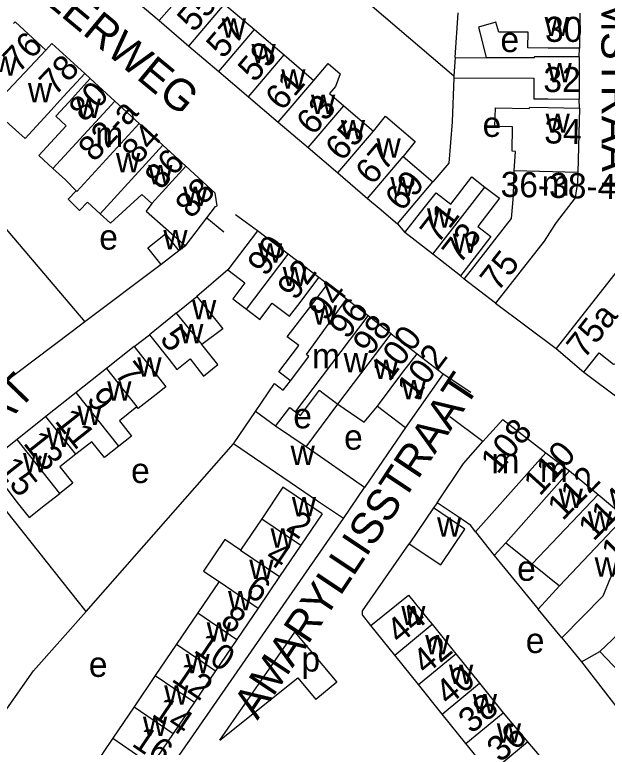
# Model space of a CAD drawing. Extents: x 161141 to 163125, y 381621 to 383200.
# Drawn here: x 162125.7 to 162220.2, y 382043.6 to 382160.3 of the extents above; entities that cross this region are included whole.
import ezdxf

# ---------------------------------------------------------------- set-up
doc = ezdxf.new("R2010")
doc.units = 0
for name, color, linetype in [('BLT_Basislijn', 7, 'Continuous'), ('BLT_Bebouwing', 7, 'Continuous'), ('BLT_Centroide', 7, 'Continuous'), ('BLT_Huisnummer', 7, 'Continuous'), ('BLT_Huisnummer_ tussenligend', 7, 'Continuous'), ('BLT_Huisnummer_reeks', 7, 'Continuous'), ('BLT_Onderverdeling_panden', 7, 'Continuous'), ('BLT_Straatnaam', 7, 'Continuous'), ('BLT_Vlakafsluiter', 7, 'Continuous')]:
    doc.layers.add(name, color=color, linetype=linetype)

msp = doc.modelspace()

# ---------------------------------------------------------------- linework, layer by layer
at = {"layer": 'BLT_Basislijn'}
for p, q in [((162215.71, 382153.55), (162215.77, 382154.96)), ((162136.91, 382150.91), (162137.8, 382150.1)), ((162195.74, 382150.24), (162195.46, 382143.23)), ((162215.76, 382145.39), (162215.69, 382146.84)), ((162156.37, 382127.94), (162159.1, 382125.71)), ((162164.43, 382125.88), (162160.96, 382128.42)), ((162186.74, 382126.99), (162187.95, 382125.57)), ((162152.97, 382123.48), (162151.91, 382122.69)), ((162149.08, 382120.48), (162136.93, 382111.35)), ((162159.71, 382119.65), (162154.78, 382115.38)), ((162175.58, 382117.36), (162174.24, 382118.43)), ((162197.39, 382118.16), (162196.8, 382118.71)), ((162136.93, 382111.35), (162134.93, 382109.85)), ((162134.93, 382109.85), (162122.34, 382100.38)), ((162144.79, 382107.43), (162147.25, 382109.3)), ((162194.02, 382103.11), (162198.45, 382100.15)), ((162216.47, 382103.34), (162222.37, 382098.93)), ((162172.18, 382091.48), (162177.24, 382098.24)), ((162200.33, 382092.29), (162195.08, 382096.23)), ((162137.15, 382065.23), (162160.64, 382091.92)), ((162193.06, 382082.55), (162192.48, 382081.72)), ((162137.15, 382065.23), (162124.52, 382081.14)), ((162177.32, 382078.81), (162178.16, 382080.03)), ((162202.18, 382074.14), (162209.16, 382065.6)), ((162170.38, 382061.96), (162177.09, 382053.99)), ((162216.09, 382057.23), (162225.91, 382044.48)), ((162158.42, 382044.72), (162170.85, 382054.65)), ((162170.85, 382054.65), (162173.73, 382051.23)), ((162177.09, 382053.99), (162173.73, 382051.23))]:
    msp.add_line(p, q, dxfattribs=at)
for points in [[(162140.24, 382178.14), (162146.59, 382182.92), (162155.26, 382185.13), (162195.76, 382150.57)], [(162195.46, 382143.23), (162194.94, 382136.62), (162192.41, 382133.65)], [(162116.32, 382127.91), (162119.82, 382131.46), (162136.93, 382111.35)], [(162188.04, 382094.55), (162181.52, 382084.97)], [(162138.63, 382023.08), (162141.87, 382026.81), (162151.97, 382042.28), (162177.32, 382078.81)], [(162182.52, 382062.99), (162181.18, 382064.69), (162181.18, 382065.33), (162188.64, 382076.01)], [(162116.49, 382038.35), (162128.77, 382055.79), (162137.15, 382065.23)], [(162158.42, 382044.72), (162170.38, 382061.96)]]:
    msp.add_lwpolyline(points, dxfattribs=at)
at = {"layer": 'BLT_Bebouwing'}
for p, q in [((162144.04, 382163.38), (162148.78, 382159.34)), ((162159.21, 382161.96), (162163.96, 382157.92)), ((162195.94, 382153.45), (162196.44, 382160.6)), ((162215.79, 382160.54), (162215.77, 382154.96)), ((162148.78, 382159.34), (162153.53, 382155.29)), ((162163.96, 382157.92), (162168.7, 382153.87)), ((162153.53, 382155.29), (162158.27, 382151.25)), ((162168.7, 382153.87), (162173.44, 382149.83)), ((162195.94, 382153.45), (162195.76, 382150.57)), ((162215.71, 382153.55), (162215.69, 382146.84)), ((162158.27, 382151.25), (162163.02, 382147.21)), ((162141.71, 382146.52), (162137.8, 382150.1)), ((162163.02, 382147.21), (162167.76, 382143.16)), ((162175.91, 382147.72), (162178.18, 382145.78)), ((162145.58, 382142.98), (162141.71, 382146.52)), ((162178.18, 382145.78), (162182.93, 382141.74)), ((162215.76, 382145.39), (162215.49, 382135.14)), ((162149.37, 382139.5), (162145.58, 382142.98)), ((162167.76, 382143.16), (162172.5, 382139.12)), ((162153.02, 382136.15), (162149.37, 382139.5)), ((162172.5, 382139.12), (162177.25, 382135.08)), ((162187.67, 382137.7), (162192.41, 382133.65)), ((162177.25, 382135.08), (162181.99, 382131.03)), ((162152.97, 382123.48), (162156.37, 382127.94)), ((162164.43, 382125.88), (162159.71, 382119.65)), ((162169.33, 382122.16), (162164.43, 382125.88)), ((162192.38, 382122.14), (162187.95, 382125.57)), ((162151.91, 382122.69), (162149.08, 382120.48)), ((162174.24, 382118.43), (162169.33, 382122.16)), ((162196.8, 382118.71), (162192.38, 382122.14)), ((162178.64, 382114.99), (162175.58, 382117.36)), ((162151.51, 382112.74), (162154.78, 382115.38)), ((162182.09, 382112.32), (162178.64, 382114.99)), ((162151.51, 382112.74), (162147.25, 382109.3)), ((162185.76, 382109.46), (162182.09, 382112.32)), ((162144.79, 382107.43), (162140.38, 382103.94)), ((162140.38, 382103.94), (162135.57, 382100.12)), ((162135.57, 382100.12), (162130.74, 382096.29)), ((162174.68, 382100.19), (162177.24, 382098.24)), ((162160.64, 382091.92), (162164.13, 382097.08)), ((162167.33, 382094.77), (162164.13, 382097.08)), ((162167.33, 382094.77), (162169.59, 382097.75)), ((162183.56, 382097.96), (162188.04, 382094.55)), ((162130.74, 382096.29), (162126.13, 382092.64)), ((162172.18, 382091.48), (162167.33, 382094.77)), ((162126.13, 382092.64), (162121.27, 382088.79)), ((162168.5, 382086.58), (162160.64, 382091.92)), ((162181.52, 382084.97), (162172.18, 382091.48)), ((162178.16, 382080.03), (162181.52, 382084.97)), ((162218.71, 382083.85), (162222.97, 382080.3)), ((162174.73, 382080.78), (162171.34, 382075.79)), ((162192.48, 382081.72), (162188.64, 382076.01)), ((162165.12, 382080.01), (162161.73, 382075.01)), ((162199.21, 382077.93), (162202.18, 382074.14)), ((162202.18, 382074.14), (162204.01, 382076.16)), ((162204.01, 382076.16), (162208.22, 382072.83)), ((162171.34, 382075.79), (162167.95, 382070.79)), ((162208.22, 382072.83), (162212.57, 382069.33)), ((162167.95, 382070.79), (162164.56, 382065.79)), ((162158.34, 382070.02), (162154.95, 382065.02)), ((162209.16, 382065.6), (162212.57, 382069.33)), ((162164.56, 382065.79), (162161.17, 382060.8)), ((162154.95, 382065.02), (162151.55, 382060.02)), ((162192.27, 382063.2), (162196.05, 382058.5)), ((162186.31, 382058.29), (162182.52, 382062.99)), ((162212.93, 382061.05), (162216.09, 382057.23)), ((162151.55, 382060.02), (162148.16, 382055.03)), ((162161.17, 382060.8), (162157.78, 382055.8)), ((162196.05, 382058.5), (162199.84, 382053.8)), ((162216.09, 382057.23), (162218.99, 382058.85)), ((162190.09, 382053.59), (162186.31, 382058.29)), ((162148.16, 382055.03), (162144.77, 382050.03)), ((162157.78, 382055.8), (162154.39, 382050.8)), ((162193.88, 382048.89), (162190.09, 382053.59)), ((162199.84, 382053.8), (162203.62, 382049.1)), ((162154.39, 382050.8), (162151, 382045.81)), ((162144.77, 382050.03), (162141.38, 382045.04)), ((162197.66, 382044.2), (162193.88, 382048.89)), ((162151, 382045.81), (162147.61, 382040.81)), ((162141.38, 382045.04), (162137.99, 382040.04)), ((162207.5, 382044.47), (162211.42, 382039.89))]:
    msp.add_line(p, q, dxfattribs=at)
for points in [[(162130.73, 382154.65), (162125.83, 382159.15), (162125.57, 382158.87)], [(162215.77, 382154.96), (162210.77, 382154.97), (162207.55, 382154.99), (162207.58, 382157.49), (162202.89, 382157.5), (162202.42, 382159.07), (162199.67, 382158.29), (162199.87, 382157.51), (162200.88, 382153.43)], [(162136.91, 382150.91), (162131.69, 382155.7), (162130.73, 382154.65)], [(162215.71, 382153.55), (162210.71, 382153.57), (162208.58, 382153.58), (162208.47, 382153.4), (162200.88, 382153.43)], [(162173.44, 382149.83), (162175.71, 382152.49), (162177.61, 382150.87), (162176.89, 382148.86), (162175.91, 382147.72)], [(162122.06, 382145.5), (162118.82, 382142.08), (162120.1, 382140.96), (162123.26, 382144.23), (162127.44, 382140.58), (162131.05, 382144.52), (162133.54, 382147.23), (162136.91, 382150.91)], [(162137.8, 382150.1), (162134.42, 382146.42), (162132.31, 382144.11), (162133.94, 382142.61), (162129.6, 382137.86), (162131.85, 382135.77)], [(162195.76, 382150.57), (162195.74, 382150.24)], [(162195.74, 382150.24), (162208.49, 382150.19), (162208.48, 382146.87), (162210.69, 382146.86), (162215.69, 382146.84)], [(162205.01, 382138.53), (162205.09, 382142.43), (162202.29, 382142.49), (162202.35, 382145.46), (162207.75, 382145.34), (162207.87, 382145.55), (162210.76, 382145.49), (162215.76, 382145.39)], [(162182.93, 382141.74), (162184.83, 382144.12), (162189.56, 382140.1), (162187.67, 382137.7)], [(162131.85, 382135.77), (162133.83, 382133.96), (162135.56, 382132.21)], [(162156.37, 382127.94), (162157.74, 382129.74), (162158.02, 382129.83), (162157.69, 382131.87), (162153.02, 382136.15)], [(162187.95, 382125.57), (162191.02, 382129.52), (162192.9, 382131.92), (162195.24, 382130.11), (162198.61, 382134.46), (162200.69, 382132.84)], [(162215.49, 382135.14), (162215.45, 382133.58), (162215.41, 382133.31)], [(162186.74, 382126.99), (162189.84, 382130.62), (162192.41, 382133.65)], [(162215.41, 382133.31), (162215.07, 382131.13), (162212.06, 382127.21), (162211.84, 382126.88)], [(162135.56, 382132.21), (162134.3, 382130.91), (162136.06, 382129.12), (162137.34, 382130.45), (162139.37, 382128.59)], [(162200.69, 382132.84), (162203.02, 382131.04), (162199.56, 382126.56), (162201.64, 382124.95), (162199.86, 382122.66), (162196.8, 382118.71)], [(162139.37, 382128.59), (162141.02, 382127.07), (162146.04, 382131.66), (162147.6, 382130.24)], [(162181.99, 382131.03), (162183.84, 382129.46), (162186.74, 382126.99)], [(162147.6, 382130.24), (162146.68, 382128.97), (162152.97, 382123.48)], [(162197.39, 382118.16), (162200.46, 382122.11), (162202.65, 382124.93), (162204.91, 382127.85), (162205.16, 382130.22)], [(162211.84, 382126.88), (162210.12, 382124.23), (162202.37, 382114.32)], [(162149.08, 382120.48), (162146.99, 382123.16), (162149.8, 382125.4), (162151.91, 382122.69)], [(162222.95, 382120.98), (162212.03, 382107.11)], [(162159.71, 382119.65), (162162.44, 382117.58), (162160.5, 382115.03), (162162.68, 382113.38)], [(162162.68, 382113.38), (162164.49, 382112.01), (162164.84, 382111.74), (162166.8, 382114.34), (162169.55, 382112.25), (162171.22, 382114.45), (162174.24, 382118.43)], [(162202.37, 382114.32), (162197.39, 382118.16)], [(162169.2, 382108.96), (162172.55, 382113.37), (162175.58, 382117.36)], [(162154.78, 382115.38), (162158.92, 382110.26), (162155.55, 382107.74)], [(162147.25, 382109.3), (162150.35, 382105.39), (162151.61, 382103.8), (162153.7, 382105.46), (162155.86, 382102.74), (162158.11, 382104.55), (162155.55, 382107.74)], [(162169.68, 382101.98), (162167.84, 382103.38), (162171.02, 382107.58), (162169.2, 382108.96)], [(162185.76, 382109.46), (162189.87, 382106.28)], [(162216.47, 382103.34), (162218.87, 382106.41), (162221.16, 382104.61), (162234.37, 382107.85)], [(162144.79, 382107.43), (162149.85, 382101.04), (162148.28, 382099.79), (162145.44, 382097.54), (162145.23, 382097.81)], [(162212.03, 382107.11), (162216.47, 382103.34)], [(162189.87, 382106.28), (162194.02, 382103.11)], [(162194.02, 382103.11), (162188.04, 382094.55)], [(162164.13, 382097.08), (162167.16, 382101.54), (162168.55, 382100.48), (162169.68, 382101.98)], [(162170.51, 382097.06), (162171.28, 382096.47), (162174.31, 382100.47), (162174.68, 382100.19)], [(162177.24, 382098.24), (162181.46, 382095.4), (162183.56, 382097.96)], [(162145.23, 382097.81), (162142.44, 382095.61), (162144.37, 382093.17), (162142.34, 382091.57)], [(162169.59, 382097.75), (162170.51, 382097.06)], [(162200.33, 382092.29), (162203.55, 382095.79), (162210.41, 382090.5)], [(162142.34, 382091.57), (162140.05, 382089.75), (162138.04, 382092.28), (162135.51, 382090.27)], [(162193.06, 382082.55), (162197.27, 382088.8), (162200.33, 382092.29)], [(162135.51, 382090.27), (162132.97, 382088.26), (162135, 382085.69), (162132.93, 382084.05)], [(162210.41, 382090.5), (162214.19, 382087.62)], [(162121.27, 382088.79), (162124.48, 382084.75), (162126.17, 382082.61), (162128.08, 382080.21), (162130.67, 382082.26), (162132.93, 382084.05)], [(162178.16, 382080.03), (162174.03, 382082.83), (162168.5, 382086.58)], [(162214.19, 382087.62), (162218.71, 382083.85)], [(162174.73, 382080.78), (162170.6, 382083.59), (162168.51, 382085.01), (162165.12, 382080.01)], [(162199.21, 382077.93), (162198.43, 382078.94), (162197.21, 382079.76), (162193.06, 382082.55)], [(162188.64, 382076.01), (162193.65, 382072.65), (162197.48, 382078.36), (162192.48, 382081.72)], [(162161.73, 382075.01), (162159.24, 382076.7), (162155.83, 382071.64), (162158.34, 382070.02)], [(162182.52, 382062.99), (162188.53, 382067.83), (162191.67, 382063.94), (162192.27, 382063.2)], [(162212.93, 382061.05), (162209.16, 382065.6)], [(162218.99, 382058.85), (162222.21, 382055.52), (162225.98, 382059.32), (162224.82, 382060.42), (162228.82, 382064.44), (162230.91, 382062.69)], [(162203.62, 382049.1), (162207.5, 382044.47)], [(162201.52, 382039.56), (162199.5, 382041.91), (162197.66, 382044.2)]]:
    msp.add_lwpolyline(points, dxfattribs=at)
at = {"layer": 'BLT_Onderverdeling_panden'}
for p, q in [((162148.78, 382159.34), (162154.47, 382166)), ((162153.53, 382155.29), (162159.21, 382161.96)), ((162158.27, 382151.25), (162163.96, 382157.92)), ((162122.06, 382145.5), (162130.73, 382154.65)), ((162163.02, 382147.21), (162168.7, 382153.87)), ((162195.94, 382153.45), (162200.88, 382153.43)), ((162167.76, 382143.16), (162173.44, 382149.83)), ((162131.85, 382135.77), (162141.71, 382146.52)), ((162172.5, 382139.12), (162178.18, 382145.78)), ((162177.25, 382135.08), (162182.93, 382141.74)), ((162139.37, 382128.59), (162149.37, 382139.5)), ((162181.99, 382131.03), (162187.67, 382137.7)), ((162147.6, 382130.24), (162153.02, 382136.15)), ((162192.38, 382122.14), (162200.69, 382132.84)), ((162162.68, 382113.38), (162169.33, 382122.16)), ((162170.51, 382097.06), (162182.09, 382112.32)), ((162177.24, 382098.24), (162185.76, 382109.46)), ((162140.38, 382103.94), (162145.23, 382097.81)), ((162142.34, 382091.57), (162135.57, 382100.12)), ((162135.51, 382090.27), (162130.74, 382096.29)), ((162132.93, 382084.05), (162126.13, 382092.64)), ((162199.21, 382077.93), (162210.41, 382090.5)), ((162204.01, 382076.16), (162214.19, 382087.62)), ((162208.22, 382072.83), (162218.71, 382083.85)), ((162165.12, 382080.01), (162171.34, 382075.79)), ((162212.57, 382069.33), (162222.97, 382080.3)), ((162161.73, 382075.01), (162167.95, 382070.79)), ((162218.99, 382058.85), (162232.86, 382072.05)), ((162158.34, 382070.02), (162164.56, 382065.79)), ((162154.95, 382065.02), (162161.17, 382060.8)), ((162186.31, 382058.29), (162192.27, 382063.2)), ((162151.55, 382060.02), (162157.78, 382055.8)), ((162190.09, 382053.59), (162196.05, 382058.5)), ((162148.16, 382055.03), (162154.39, 382050.8)), ((162193.88, 382048.89), (162199.84, 382053.8)), ((162144.77, 382050.03), (162151, 382045.81)), ((162197.66, 382044.2), (162203.62, 382049.1)), ((162141.38, 382045.04), (162147.61, 382040.81)), ((162201.52, 382039.56), (162207.5, 382044.47))]:
    msp.add_line(p, q, dxfattribs=at)
for points in [[(162135.56, 382132.21), (162135.63, 382132.13), (162145.58, 382142.98)], [(162205.35, 382135.4), (162205.58, 382138.52), (162205.01, 382138.53)], [(162205.16, 382130.22), (162205.24, 382131.56), (162205.35, 382135.4)], [(162215.49, 382135.14), (162205.35, 382135.4)], [(162169.68, 382101.98), (162172.62, 382105.87), (162172.26, 382106.14), (162178.64, 382114.99)], [(162151.51, 382112.74), (162155.55, 382107.74)], [(162183.56, 382097.96), (162187.63, 382103.33), (162189.87, 382106.28)], [(162212.93, 382061.05), (162219.55, 382067.72), (162220.75, 382070.7), (162227.19, 382076.78)]]:
    msp.add_lwpolyline(points, dxfattribs=at)
at = {"layer": 'BLT_Vlakafsluiter'}
msp.add_line((162202.37, 382114.32), (162212.03, 382107.11), dxfattribs=at)

# ---------------------------------------------------------------- texts
at = {"layer": 'BLT_Centroide'}
for s, p in [('w', (162158.73, 382156.61)), ('w', (162210.2, 382156.87)), ('e', (162203.16, 382154.33)), ('w', (162163.48, 382152.56)), ('w', (162122.28, 382150.58)), ('w', (162210.66, 382149.51)), ('w', (162168.23, 382148.52)), ('w', (162127.86, 382146.33)), ('w', (162172.97, 382144.47)), ('w', (162135.61, 382143.83)), ('e', (162200.32, 382140.82)), ('w', (162210.36, 382141.47)), ('w', (162177.72, 382140.42)), ('m', (162138.59, 382139.23)), ('w', (162183.41, 382137.52)), ('w', (162141.89, 382135.16)), ('w', (162147.03, 382133.28)), ('w', (162185.62, 382131.39)), ('m', (162209.73, 382131.47)), ('w', (162152.59, 382129.81)), ('w', (162191.45, 382126.37)), ('e', (162139.23, 382122.87)), ('w', (162149.44, 382122.94)), ('w', (162195.56, 382122.35)), ('w', (162164.52, 382120.81)), ('w', (162168.45, 382117.05)), ('w', (162154.01, 382111.77)), ('w', (162173.25, 382110.91)), ('w', (162151.97, 382107.97)), ('m', (162173.14, 382103.95)), ('w', (162178.17, 382103.31)), ('w', (162145.3, 382102.62)), ('w', (162182.99, 382102.25)), ('w', (162140.5, 382098.83)), ('w', (162187.44, 382099.01)), ('w', (162135.74, 382094.94)), ('e', (162170.15, 382094.41)), ('w', (162130.81, 382091.45)), ('e', (162178.24, 382091.01)), ('w', (162169.72, 382088.56)), ('w', (162127.09, 382087.38)), ('m', (162201.73, 382087.23)), ('e', (162144.3, 382085.69)), ('m', (162209.45, 382085.88)), ('w', (162212.44, 382081.72)), ('w', (162169.92, 382080.41)), ('w', (162217.08, 382078.11)), ('w', (162193.06, 382077.17)), ('w', (162166.53, 382075.41)), ('w', (162218.17, 382070.8)), ('w', (162163.14, 382070.41)), ('e', (162205.82, 382070.12)), ('w', (162159.75, 382065.41)), ('w', (162187.35, 382063.06)), ('w', (162156.36, 382060.41)), ('w', (162191.18, 382058.41)), ('e', (162207.2, 382058.62)), ('w', (162152.97, 382055.41)), ('p', (162171.45, 382055.67)), ('e', (162137.57, 382054.82)), ('w', (162194.96, 382053.69)), ('w', (162149.58, 382050.41)), ('w', (162198.75, 382049)), ('w', (162146.19, 382045.41)), ('w', (162202.58, 382044.34))]:
    msp.add_text(s, height=4, dxfattribs=at).set_placement(p)
at = {"layer": 'BLT_Huisnummer'}
for s, rotation, p in [('57', 49.5562, (162158.97, 382153.12)), ('30', 359.8395, (162210.27, 382155.96)), ('78', 46.5495, (162132.19, 382147.22)), ('32', 359.8395, (162210, 382147.97)), ('61', 49.557, (162168.37, 382144.8)), ('34', 358.8071, (162210.12, 382139.8)), ('65', 49.5592, (162177.93, 382136.77)), ('69', 49.5606, (162187.44, 382128.78)), ('88', 47.4781, (162153.91, 382127.65)), ('71', 52.1906, (162193.18, 382123.65)), ('90', 52.82, (162165.7, 382118.44)), ('92', 52.8206, (162170.47, 382114.62)), ('94', 52.8122, (162175.32, 382111.3)), ('98', 52.8176, (162182.49, 382105.77)), ('5', 308.3896, (162148.75, 382108.61)), ('102', 52.8198, (162189.53, 382098.73)), ('7', 308.3826, (162141.56, 382103.03)), ('11', 308.386, (162132.02, 382095.54)), ('108', 50.2626, (162202.73, 382086.95)), ('15', 308.3925, (162122.86, 382087.86)), ('112', 45.4667, (162213.09, 382079.59)), ('2', 325.8453, (162168.79, 382078.28)), ('116', 44.4074, (162221.62, 382072.6)), ('6', 325.839, (162162.23, 382068.08)), ('44', 39.4854, (162187.07, 382059.92)), ('10', 325.839, (162154.11, 382058.86)), ('40', 39.4847, (162194.87, 382050.13)), ('14', 325.839, (162147.42, 382048.67)), ('36', 39.4875, (162203.08, 382041.08))]:
    msp.add_text(s, height=4, rotation=rotation, dxfattribs=at).set_placement(p)
at = {"layer": 'BLT_Huisnummer_ tussenligend'}
for s, rotation, p in [('55', 49.5547, (162154.33, 382157.33)), ('76', 46.5474, (162126.37, 382150.88)), ('59', 49.5562, (162164.01, 382149.35)), ('80', 46.5495, (162136.9, 382142.99)), ('63', 49.557, (162173.32, 382140.89)), ('84', 47.4781, (162145.39, 382136.27)), ('67', 49.5592, (162182.74, 382132.98)), ('86', 47.4751, (162149.05, 382132.22)), ('73', 52.1906, (162196.69, 382120.41)), ('96', 52.8122, (162178.73, 382108.44)), ('100', 52.8198, (162185.46, 382101.68)), ('9', 308.3826, (162137.07, 382099)), ('13', 308.386, (162127, 382091.99)), ('110', 48.0064, (162209.44, 382083.48)), ('114', 45.4667, (162218, 382076.31)), ('4', 325.8453, (162165.46, 382073.44)), ('8', 325.839, (162158.32, 382063.22)), ('42', 39.4855, (162191.23, 382055.04)), ('12', 325.839, (162150.57, 382054.23)), ('38', 39.4847, (162198.54, 382045.64)), ('16', 325.839, (162144.23, 382043.94))]:
    msp.add_text(s, height=4, rotation=rotation, dxfattribs=at).set_placement(p)
at = {"layer": 'BLT_Huisnummer_reeks'}
for s, rotation, p in [('82-a', 47.4781, (162138.45, 382136.67)), ('36-38-40', 358.8071, (162203.16, 382131.29)), ('75', 51.972, (162202.73, 382116)), ('75a', 51.7781, (162216.51, 382105.3))]:
    msp.add_text(s, height=4, rotation=rotation, dxfattribs=at).set_placement(p)
at = {"layer": 'BLT_Straatnaam'}
for s, rotation, p in [('SCHALMSTRAAT', 270.2169, (162219.14, 382185.41)), ('HEEZERWEG', 320.4062, (162119.22, 382171.49)), ('ROZEMARIJNSTRAAT', 45.9884, (162080.74, 382049.96)), ('AMARYLLISSTRAAT', 56.3233, (162164.45, 382047.8))]:
    msp.add_text(s, height=5, rotation=rotation, dxfattribs=at).set_placement(p)

doc.saveas('drawing.dxf')
